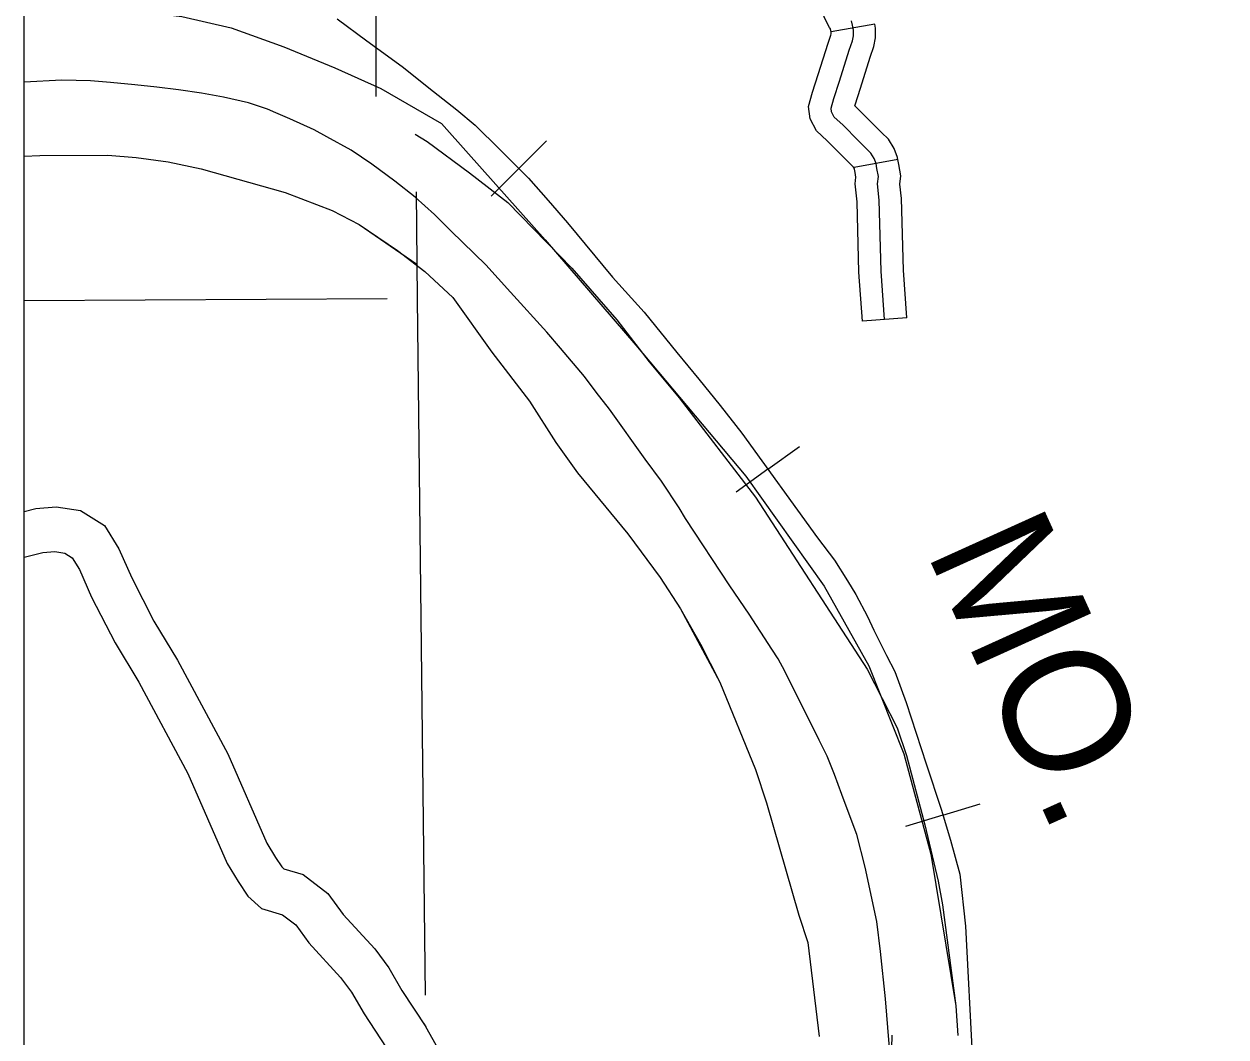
# Model space of a CAD drawing. Extents: x 1377389 to 1380723, y 1168351 to 1170484.
# Drawn here: x 1378340.6 to 1378421.8, y 1168961.8 to 1169030.2 of the extents above; entities that cross this region are included whole.
import ezdxf

# ---------------------------------------------------------------- set-up
doc = ezdxf.new("R2010")
doc.units = 0
doc.layers.add('B_Fill', color=7, linetype='Continuous')
doc.layers.add('B_Text', color=7, linetype='Continuous')

msp = doc.modelspace()

# ---------------------------------------------------------------- linework, layer by layer
at = {"layer": 'B_Fill'}
for p, q in [((1378398.07, 1169030.241), (1378395.118, 1169029.704)), ((1378374.02, 1169020.489), (1378375.888, 1169022.355)), ((1378399.634, 1169021.082), (1378396.682, 1169020.546)), ((1378374.02, 1169020.489), (1378372.153, 1169018.623)), ((1378400.226, 1169010.393), (1378397.234, 1169010.183)), ((1378390.852, 1169000.171), (1378392.991, 1169001.718)), ((1378390.852, 1169000.171), (1378388.713, 1168998.624)), ((1378402.671, 1168976.816), (1378405.198, 1168977.581)), ((1378402.671, 1168976.816), (1378400.145, 1168976.051))]:
    msp.add_line(p, q, dxfattribs=at)
for points in [[(1378364.39, 1169025.357), (1378364.398, 1169040.821)], [(1378395.118, 1169029.704), (1378395.088, 1169029.871), (1378395.079, 1169029.913), (1378395.021, 1169030.018), (1378394.679, 1169030.664), (1378394.429, 1169031.377), (1378393.781, 1169033.078), (1378393.529, 1169033.726), (1378393.344, 1169034.465), (1378393.302, 1169035.385), (1378393.402, 1169036.976), (1378393.479, 1169038.1), (1378393.687, 1169038.673), (1378393.97, 1169039.361), (1378394.38, 1169039.999), (1378394.89, 1169040.598), (1378395.217, 1169040.897)], [(1378340.611, 1169031.389), (1378345.985, 1169031.389), (1378351.26, 1169030.742), (1378354.597, 1169029.988), (1378358.15, 1169028.695), (1378361.595, 1169027.294), (1378364.717, 1169025.894), (1378368.807, 1169023.523), (1378370.637, 1169021.476), (1378375.805, 1169015.658), (1378381.941, 1169008.547), (1378389.368, 1168999.712), (1378394.643, 1168992.277), (1378397.658, 1168986.89), (1378400.026, 1168980.964), (1378401.856, 1168974.176), (1378403.547, 1168963.942)], [(1378361.748, 1169030.583), (1378363.754, 1169029.117), (1378366.143, 1169027.38), (1378368.262, 1169025.688), (1378369.839, 1169024.448), (1378371.079, 1169023.41), (1378372.747, 1169021.763), (1378373.671, 1169020.839), (1378374.685, 1169019.823), (1378376.015, 1169018.335), (1378377.322, 1169016.823), (1378380.365, 1169013.147), (1378382.483, 1169010.778), (1378384.692, 1169008.049), (1378386.179, 1169006.267), (1378387.622, 1169004.485), (1378389.087, 1169002.612), (1378394.192, 1168995.552), (1378395.355, 1168994.027), (1378396.227, 1168992.643), (1378396.783, 1168991.71), (1378397.58, 1168990.22), (1378397.997, 1168989.314)], [(1378361.748, 1169030.583), (1378363.754, 1169029.117), (1378366.143, 1169027.38), (1378368.262, 1169025.688), (1378369.839, 1169024.448), (1378371.079, 1169023.41), (1378372.747, 1169021.763), (1378373.671, 1169020.839), (1378374.685, 1169019.823), (1378376.015, 1169018.335), (1378377.322, 1169016.823), (1378380.365, 1169013.147), (1378382.483, 1169010.778), (1378384.692, 1169008.049), (1378386.179, 1169006.267), (1378387.622, 1169004.485), (1378389.087, 1169002.612), (1378394.192, 1168995.552), (1378395.355, 1168994.027), (1378396.227, 1168992.643), (1378396.783, 1168991.71), (1378397.58, 1168990.22), (1378397.997, 1168989.314), (1378398.858, 1168987.602), (1378399.43, 1168986.52), (1378400.194, 1168984.418), (1378401.53, 1168980.278)], [(1378396.703, 1169020.433), (1378396.677, 1169020.503), (1378396.634, 1169020.571), (1378396.406, 1169020.799), (1378395.905, 1169021.301), (1378394.855, 1169022.352), (1378394.134, 1169023.034), (1378393.696, 1169023.837), (1378393.592, 1169024.674), (1378393.871, 1169025.651), (1378394.252, 1169026.83), (1378394.915, 1169028.947), (1378395.104, 1169029.486), (1378395.121, 1169029.582), (1378395.121, 1169029.688), (1378395.118, 1169029.704)], [(1378398.73, 1169010.288), (1378398.501, 1169013.551), (1378398.376, 1169018.348), (1378398.25, 1169019.445), (1378398.313, 1169019.947), (1378398.219, 1169020.48), (1378398.156, 1169020.825), (1378398.031, 1169021.17), (1378397.812, 1169021.515), (1378397.467, 1169021.86), (1378396.966, 1169022.361), (1378395.901, 1169023.427), (1378395.337, 1169023.96), (1378395.149, 1169024.305), (1378395.118, 1169024.556), (1378395.306, 1169025.214), (1378395.682, 1169026.374), (1378396.34, 1169028.475), (1378396.559, 1169029.102), (1378396.621, 1169029.447), (1378396.621, 1169029.823), (1378396.559, 1169030.168), (1378396.496, 1169030.45)], [(1378399.634, 1169021.081), (1378399.61, 1169021.217), (1378399.385, 1169021.836), (1378398.989, 1169022.458), (1378398.528, 1169022.92), (1378398.027, 1169023.421), (1378396.947, 1169024.503), (1378396.723, 1169024.714), (1378396.741, 1169024.777), (1378397.111, 1169025.919), (1378397.764, 1169028.003), (1378398.014, 1169028.718), (1378398.121, 1169029.312), (1378398.121, 1169029.958), (1378398.07, 1169030.241)], [(1378399.831, 1168951.682), (1378398.804, 1168964.406), (1378398.453, 1168967.603), (1378398.215, 1168969.622), (1378397.415, 1168973.293), (1378396.849, 1168975.505), (1378396.329, 1168976.89), (1378395.85, 1168978.201), (1378395.355, 1168979.559), (1378394.843, 1168980.806), (1378394.322, 1168981.885), (1378391.984, 1168986.537), (1378391.537, 1168987.36), (1378391.122, 1168988.031), (1378389.589, 1168990.381), (1378388.279, 1168992.299), (1378385.29, 1168996.859), (1378384.861, 1168997.574), (1378383.663, 1168999.38), (1378382.553, 1169000.855), (1378380.149, 1169004.222), (1378379.255, 1169005.379), (1378378.456, 1169006.434), (1378376.843, 1169008.352), (1378375.916, 1169009.423), (1378373.455, 1169012.139), (1378371.796, 1169013.979), (1378369.461, 1169016.246), (1378368.33, 1169017.368), (1378367.02, 1169018.55), (1378365.662, 1169019.637), (1378364.097, 1169020.788), (1378362.694, 1169021.721), (1378361.062, 1169022.626), (1378360.2, 1169023.09), (1378358.571, 1169023.841), (1378357.612, 1169024.241), (1378357.053, 1169024.481), (1378355.776, 1169024.912), (1378354.076, 1169025.312), (1378352.597, 1169025.569), (1378351.042, 1169025.791), (1378349.588, 1169025.967), (1378348.087, 1169026.143), (1378346.442, 1169026.287), (1378345.1, 1169026.399), (1378343.167, 1169026.457), (1378340.611, 1169026.315)], [(1378367.028, 1169022.803), (1378367.831, 1169022.306), (1378370.706, 1169020.185), (1378373.297, 1169018.196), (1378377.616, 1169013.752), (1378380.65, 1169010.254), (1378382.826, 1169007.432), (1378384.852, 1169005.006), (1378390.013, 1168998.283), (1378397.55, 1168986.662), (1378399.579, 1168982.714), (1378400.211, 1168980.849), (1378401.443, 1168976.158), (1378402.349, 1168972.359), (1378402.634, 1168970.765), (1378403.547, 1168963.942), (1378403.684, 1168961.923)], [(1378340.611, 1169021.321), (1378341.687, 1169021.365), (1378346.278, 1169021.375), (1378348.179, 1169021.229), (1378350.343, 1169020.93), (1378352.573, 1169020.452), (1378358.247, 1169018.871), (1378361.415, 1169017.659), (1378363.239, 1169016.709), (1378365.825, 1169014.94), (1378367.681, 1169013.531), (1378369.568, 1169011.782), (1378372.208, 1169008.092), (1378374.757, 1169004.78), (1378376.534, 1169001.986), (1378377.99, 1168999.925), (1378381.4, 1168995.816), (1378383.58, 1168992.874), (1378384.958, 1168990.75), (1378387.614, 1168985.799), (1378390.018, 1168979.899), (1378390.76, 1168977.657), (1378392.933, 1168970.049), (1378393.544, 1168968.204), (1378394.304, 1168961.857)], [(1378340.611, 1169021.321), (1378341.687, 1169021.365), (1378346.278, 1169021.375), (1378348.179, 1169021.229), (1378350.343, 1169020.93), (1378352.573, 1169020.452), (1378358.247, 1169018.871), (1378361.415, 1169017.659), (1378363.239, 1169016.709), (1378367.148, 1169014.035)], [(1378400.226, 1169010.393), (1378400, 1169013.623), (1378399.873, 1169018.453), (1378399.761, 1169019.437), (1378399.829, 1169019.985), (1378399.696, 1169020.744), (1378399.634, 1169021.082)], [(1378397.234, 1169010.183), (1378397.002, 1169013.479), (1378396.878, 1169018.243), (1378396.74, 1169019.453), (1378396.797, 1169019.909), (1378396.742, 1169020.216), (1378396.682, 1169020.546)], [(1378367.721, 1168964.652), (1378367.175, 1169011.674), (1378367.109, 1169018.902)], [(1378367.1, 1169013.972), (1378367.681, 1169013.531), (1378369.568, 1169011.782), (1378372.208, 1169008.092), (1378374.757, 1169004.78), (1378376.534, 1169001.986), (1378377.99, 1168999.925), (1378381.4, 1168995.816), (1378383.58, 1168992.874), (1378384.958, 1168990.75), (1378386.303, 1168988.365), (1378387.614, 1168985.799), (1378390.018, 1168979.899), (1378390.76, 1168977.657), (1378392.933, 1168970.049), (1378393.544, 1168968.204), (1378394.304, 1168961.857)], [(1378365.139, 1169011.676), (1378340.611, 1169011.556)], [(1378340.611, 1168997.327), (1378341.414, 1168997.516), (1378342.77, 1168997.631), (1378344.42, 1168997.393), (1378346.039, 1168996.366), (1378347.006, 1168994.806), (1378347.884, 1168992.832), (1378349.383, 1168989.915), (1378350.969, 1168987.288), (1378354.367, 1168980.948), (1378356.999, 1168974.933), (1378357.599, 1168973.945), (1378358.02, 1168973.318), (1378358.167, 1168973.185), (1378359.452, 1168972.802), (1378361.129, 1168971.517), (1378362.162, 1168970.096), (1378364.297, 1168967.782), (1378365.248, 1168966.51), (1378366.132, 1168964.973), (1378367.746, 1168962.518)], [(1378340.611, 1168994.245), (1378341.886, 1168994.546), (1378342.681, 1168994.612), (1378343.356, 1168994.515), (1378343.851, 1168994.201), (1378344.348, 1168993.399), (1378345.177, 1168991.536), (1378346.762, 1168988.453), (1378348.361, 1168985.803), (1378351.667, 1168979.636), (1378354.331, 1168973.546), (1378355.071, 1168972.328), (1378355.733, 1168971.344), (1378356.652, 1168970.506), (1378358.065, 1168970.085), (1378358.959, 1168969.4), (1378359.838, 1168968.191), (1378361.987, 1168965.861), (1378362.737, 1168964.858), (1378363.576, 1168963.4), (1378365.072, 1168961.124)], [(1378397.997, 1168989.314), (1378398.858, 1168987.602), (1378399.43, 1168986.52), (1378400.194, 1168984.418), (1378401.53, 1168980.278), (1378402.548, 1168977.221), (1378403.185, 1168975.119), (1378403.821, 1168972.827), (1378404.203, 1168969.324), (1378404.68, 1168960.216)], [(1378397.997, 1168989.314), (1378398.858, 1168987.602), (1378399.43, 1168986.52), (1378400.194, 1168984.418), (1378401.53, 1168980.278), (1378402.548, 1168977.221), (1378403.185, 1168975.119), (1378403.821, 1168972.827), (1378404.203, 1168969.324), (1378404.68, 1168960.216)], [(1378401.53, 1168980.278), (1378402.548, 1168977.221), (1378403.185, 1168975.119), (1378403.821, 1168972.827), (1378404.203, 1168969.324), (1378404.68, 1168960.216)], [(1378403.547, 1168963.942), (1378403.684, 1168961.923)], [(1378367.583, 1168962.766), (1378367.746, 1168962.518)], [(1378370.821, 1168957.052), (1378367.746, 1168962.518)], [(1378399.212, 1168961.956), (1378399.099, 1168957.488)]]:
    msp.add_lwpolyline(points, dxfattribs=at)
at = {"layer": 'B_Text'}
msp.add_lwpolyline([(1378340.611, 1169579.427), (1379848.033, 1169579.427), (1379848.033, 1168702.096), (1378340.611, 1168702.096)], close=True, dxfattribs=at)

# ---------------------------------------------------------------- texts
at = {"layer": 'B_Fill'}
msp.add_text('MO.', height=8.448, rotation=294.35506, dxfattribs=at).set_placement((1378401.482, 1168994.683))

doc.saveas('drawing.dxf')
